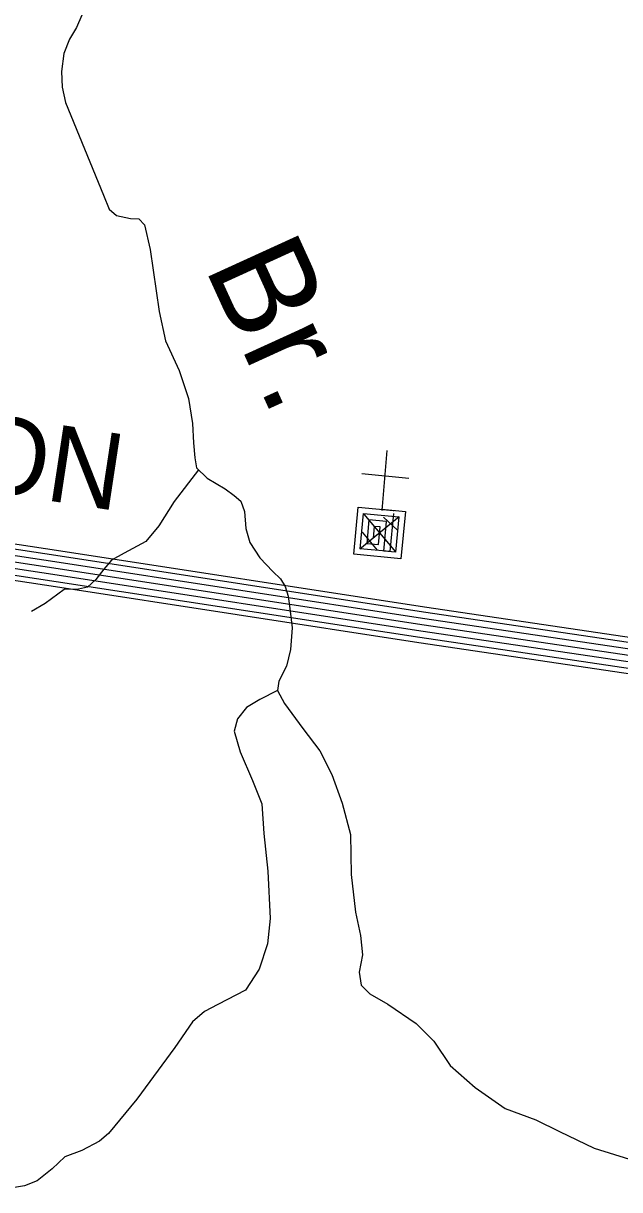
# Model space of a CAD drawing. Extents: x 1788175 to 1969470, y 584502 to 738744.
# Drawn here: x 1836129 to 1839004, y 689389 to 695011 of the extents above; entities that cross this region are included whole.
import ezdxf

# ---------------------------------------------------------------- set-up
doc = ezdxf.new("R2010")
doc.units = 0
for name, color, linetype in [('DESIGN - DRAINAGE - Bridges and Cross Drains Size Text', 7, 'Continuous'), ('DESIGN - ROW - Right-of-Way and Easement Labels', 7, 'Continuous'), ('DESIGN - TRANSPORTATION - Text', 7, 'Continuous'), ('DESIGN - UTILITIES - Cable (Underground) with Text', 7, 'Continuous'), ('SURVEY - CENTERLINE - Preliminary Text', 7, 'Continuous')]:
    doc.layers.add(name, color=color, linetype=linetype)

msp = doc.modelspace()

# ---------------------------------------------------------------- linework, layer by layer
at = {"layer": 'DESIGN - TRANSPORTATION - Text'}
for points in [[(1836411, 695049.8), (1836385.9, 694990.2), (1836351, 694934.8), (1836323.8, 694865.2), (1836312.3, 694779.3), (1836316.9, 694703.1), (1836331.6, 694628.8), (1836515.4, 694183), (1836542.2, 694114.5), (1836577.6, 694083.8), (1836645.3, 694070.6), (1836685.2, 694067.9), (1836712.7, 694039.4), (1836740.5, 693920.8), (1836783.2, 693621.7), (1836814.6, 693481), (1836880, 693337.7), (1836925.5, 693202.7), (1836945.4, 693082.2), (1836949.7, 692988), (1836956.4, 692915.8), (1836963.5, 692867.7), (1837014.6, 692818.7), (1837101.6, 692767.1), (1837145, 692734.3), (1837178.5, 692707.7), (1837195.5, 692657.3), (1837202.1, 692575.1), (1837220.9, 692508.7), (1837269.5, 692433.8), (1837332.3, 692368.6), (1837369.6, 692333.9), (1837390.9, 692295.5), (1837406.1, 692249.1), (1837414.8, 692176.9), (1837425.3, 692096.6), (1837417.5, 691992.7), (1837398.1, 691912.9), (1837360.8, 691839.5), (1837354, 691795.6), (1837388.9, 691732.9), (1837476.6, 691611.2), (1837558.6, 691503.6), (1837616.6, 691390.5), (1837666, 691251.5), (1837707.3, 691100.6), (1837709.9, 690908.3), (1837730.6, 690725.7), (1837754.6, 690613.2), (1837764.9, 690520.9), (1837747.5, 690437.1), (1837758.3, 690374.9), (1837799.5, 690332.1), (1837886.6, 690282.5), (1838022.8, 690190), (1838109.1, 690104.3), (1838187, 689986.8), (1838306.9, 689880.6), (1838453, 689779.9), (1838599.8, 689725.2), (1838714.7, 689669.1), (1838881.1, 689588.1), (1839051.9, 689535)], [(1836972.9, 692858.7), (1836856.8, 692705.4), (1836782.8, 692588.6), (1836719.5, 692513.6), (1836614.7, 692457.4), (1836554.1, 692422.4), (1836517.4, 692379), (1836478.5, 692329.7), (1836437.9, 692292.4), (1836395.8, 692283.1), (1836325.9, 692282.3), (1836234.8, 692213.9), (1836167.6, 692175.5)], [(1837354, 691795.6), (1837269.4, 691751), (1837204.7, 691712.1), (1837161.8, 691658.8), (1837144.8, 691599.1), (1837175, 691498.4), (1837234.5, 691361.2), (1837278.4, 691248.3), (1837287.9, 691106), (1837308.6, 690923.4), (1837318.5, 690695), (1837306.4, 690573.1), (1837266.3, 690451.7), (1837200.5, 690350.7), (1837067.5, 690281), (1837002.9, 690248.1), (1836944.1, 690197.1), (1836860, 690074.4), (1836675.8, 689825.4), (1836539, 689659.7), (1836496.4, 689622.4), (1836411.7, 689577.9), (1836329.3, 689547.3), (1836268.3, 689488.3), (1836195.4, 689431.5), (1836135, 689406.6), (1836020.8, 689388.6)]]:
    msp.add_lwpolyline(points, dxfattribs=at)
at = {"layer": 'DESIGN - UTILITIES - Cable (Underground) with Text'}
msp.add_line((1837988.4, 692817.2), (1837761.4, 692838.8), dxfattribs=at)
for points in [[(1837882.2, 692951.7), (1837857.1, 692662.4)], [(1837858.1, 692673.2), (1837857.6, 692668.2), (1837971.2, 692657.4), (1837949.5, 692430.3), (1837722.5, 692451.9), (1837744.1, 692679), (1837914.4, 692662.8), (1837914, 692658.8)], [(1837941.8, 692631.6), (1837751.4, 692476.9)], [(1837913.1, 692648.6), (1837895.5, 692464.1), (1837753.6, 692477.6), (1837769.8, 692647.9), (1837940.1, 692631.7), (1837923.9, 692461.4), (1837867.1, 692466.8), (1837880.6, 692608.7), (1837795.5, 692616.8), (1837784.7, 692503.3), (1837841.4, 692497.9), (1837849.5, 692583), (1837821.1, 692585.7), (1837815.7, 692529)], [(1837770.3, 692645), (1837922.9, 692463.5)], [(1837865.5, 692630.1), (1837932.9, 692568)], [(1837762, 692557.9), (1837835.8, 692471.8)]]:
    msp.add_lwpolyline(points, dxfattribs=at)
at = {"layer": 'SURVEY - CENTERLINE - Preliminary Text'}
for points in [[(1827991.3, 691239.8), (1828754.4, 691447.9), (1831553.3, 692284.5), (1833123.7, 692738), (1833416.6, 692822.4), (1833507.5, 692834.6), (1833675.2, 692847.2), (1833985.9, 692833.1), (1834363.1, 692763.6), (1836310.1, 692467.9), (1838062.8, 692198.4), (1840256.3, 691873.5), (1841193.5, 691730.3), (1841304.4, 691719.2), (1841407.2, 691710.5), (1841535.8, 691718.2), (1841792.6, 691752.1), (1841825.8, 691759.9)], [(1827997.3, 691215.8), (1828761.2, 691424.2), (1831560.3, 692260.8), (1833130.6, 692714.2), (1833421.7, 692798.1), (1833510.1, 692810), (1833675.6, 692822.4), (1833983.1, 692808.4), (1834359.1, 692739.3), (1836306.4, 692443.5), (1838059.1, 692174), (1840252.7, 691849.1), (1841190.4, 691705.8), (1841302.1, 691694.6), (1841406.9, 691685.7), (1841538.2, 691693.6), (1841797.1, 691727.7), (1841830.8, 691735.7)], [(1828004.9, 691185.7), (1828769.7, 691394.4), (1831569, 692231.1), (1833139.2, 692684.4), (1833428.1, 692767.7), (1833513.3, 692779.1), (1833676.1, 692791.4), (1833979.6, 692777.6), (1834353.9, 692708.7), (1836301.7, 692412.8), (1838054.4, 692143.3), (1840248.1, 691818.4), (1841186.5, 691675), (1841299.3, 691663.7), (1841406.5, 691654.6), (1841541.2, 691662.7), (1841802.7, 691697.2), (1841837.1, 691705.3)], [(1828012.4, 691155.7), (1828778.2, 691364.6), (1831577.8, 692201.3), (1833147.8, 692654.7), (1833434.5, 692737.3), (1833516.5, 692748.3), (1833676.5, 692760.3), (1833976, 692746.7), (1834348.8, 692678.1), (1836297, 692382.2), (1838049.8, 692112.7), (1840243.4, 691787.8), (1841182.7, 691644.2), (1841296.4, 691632.9), (1841406.2, 691623.5), (1841544.1, 691631.8), (1841808.3, 691666.7), (1841843.3, 691674.9)], [(1828020, 691125.6), (1828786.8, 691334.8), (1831586.5, 692171.6), (1833156.4, 692624.9), (1833440.9, 692706.8), (1833519.8, 692717.4), (1833677, 692729.3), (1833972.5, 692715.8), (1834343.7, 692647.5), (1836292.4, 692351.6), (1838045.2, 692082), (1840238.8, 691757.1), (1841178.8, 691613.5), (1841293.5, 691602), (1841405.8, 691592.4), (1841547.1, 691601), (1841813.9, 691636.1), (1841851.6, 691645)], [(1828027.6, 691095.5), (1828795.3, 691304.9), (1831595.2, 692141.8), (1833164.9, 692595.1), (1833447.3, 692676.4), (1833523, 692686.6), (1833677.4, 692698.2), (1833969, 692685), (1834338.5, 692617), (1836287.7, 692320.9), (1838040.6, 692051.4), (1840234.2, 691726.5), (1841174.9, 691582.7), (1841290.7, 691571.1), (1841405.4, 691561.4), (1841550, 691570.1), (1841819.5, 691605.6), (1841860, 691615.2)], [(1828033.9, 691070.6), (1828802.4, 691280.2), (1831602.5, 692117.2), (1833172.1, 692570.4), (1833452.6, 692651.2), (1833525.7, 692661), (1833677.8, 692672.5), (1833966.1, 692659.3), (1834334.3, 692591.6), (1836283.8, 692295.5), (1838036.7, 692026), (1840230.4, 691701), (1841171.7, 691557.2), (1841288.3, 691545.5), (1841405.1, 691535.6), (1841552.5, 691544.5), (1841824.1, 691580.3), (1841866.9, 691590.4)]]:
    msp.add_lwpolyline(points, dxfattribs=at)

# ---------------------------------------------------------------- texts
at = {"layer": 'DESIGN - DRAINAGE - Bridges and Cross Drains Size Text'}
msp.add_text('Br.', height=475, rotation=294.5245, dxfattribs=at).set_placement((1837000, 693838.3))
at = {"layer": 'DESIGN - ROW - Right-of-Way and Easement Labels'}
msp.add_text('LEBANON', height=370, rotation=351.3637, dxfattribs=at).set_placement((1834242.5, 693014.9))

doc.saveas('drawing.dxf')
